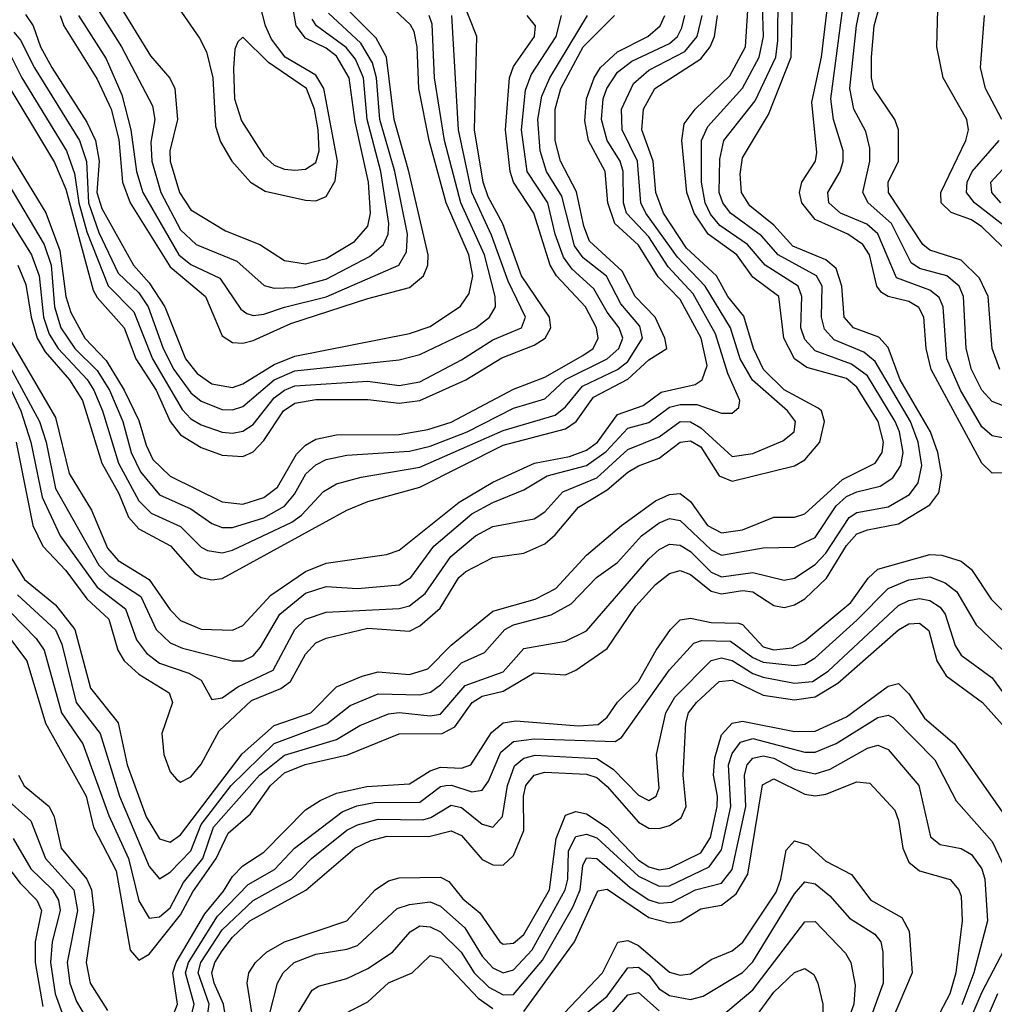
# Model space of a CAD drawing. Header units: inches. Extents: x 501365 to 657855, y 482276 to 547543.
# Tile 264 of 656: x 587841 to 589714, y 486810 to 488702. Entities that reach past the tile are written whole.
import ezdxf

# ---------------------------------------------------------------- set-up
doc = ezdxf.new("R2010")
doc.units = ezdxf.units.IN
doc.header["$MEASUREMENT"] = 0
doc.layers.add('A5488', color=7, linetype='Continuous')

msp = doc.modelspace()

# ---------------------------------------------------------------- linework, layer by layer
at = {"layer": 'A5488', "color": 5}
for points, elevation in [([(587825.9, 487665.9), (587850, 487626), (587910, 487577.4), (587946.8, 487530), (587977.3, 487417.3), (588030.4, 487350.4), (588047.5, 487270), (588084.4, 487170), (588110, 487127.9), (588130, 487121.5), (588150, 487135.4), (588268.7, 487291.3), (588330, 487345.3), (588400.4, 487370), (588450, 487419.9), (588499.5, 487440.5), (588530, 487448.4), (588590, 487443.4), (588625.4, 487454.6), (588670, 487499.9), (588750, 487565.1), (588831.8, 487588.2), (588871.5, 487608.5), (588930, 487672.6), (588997.3, 487730), (589063, 487777), (589090, 487789.6), (589110, 487791.3), (589130, 487776), (589162.5, 487730), (589190, 487715.5), (589230, 487721.3), (589290, 487745.9), (589330, 487745.8), (589350, 487752.5), (589422, 487818), (589485.2, 487850), (589498.4, 487870), (589501.2, 487890), (589490.5, 487930), (589450, 487996), (589430, 488012.3), (589353.7, 488033.7), (589329.8, 488050), (589309.8, 488090), (589299.7, 488170), (589250, 488207.4), (589218.9, 488250), (589164.4, 488290), (589137.3, 488330), (589123.3, 488370), (589113.3, 488470), (589118.1, 488501.9), (589139.1, 488530), (589205.9, 488594.1), (589235.6, 488650), (589243.7, 488770)], 2580), ([(588030, 488733.5), (588092.6, 488632.6), (588129.7, 488589.7), (588139.1, 488570), (588144.5, 488510), (588129.6, 488450), (588130.5, 488430), (588148.4, 488370), (588170, 488336.4), (588236.3, 488296.2), (588302.3, 488270), (588350, 488239.2), (588390, 488232.9), (588430, 488243.3), (588484.3, 488275.7), (588510, 488305.4), (588515, 488330), (588511.3, 488390), (588486, 488506), (588474.4, 488590), (588450, 488631.6), (588430, 488647), (588390, 488666.2), (588372.5, 488690), (588358.1, 488770)], 2980), ([(588113.2, 488773.2), (588186.7, 488666.7), (588200.2, 488640.2), (588212.3, 488590), (588217.6, 488497.6), (588227.1, 488467.1), (588249, 488430), (588284.4, 488390), (588312.6, 488372.6), (588390, 488355), (588410, 488353.9), (588430, 488362), (588447.5, 488392.5), (588451.7, 488430), (588425.8, 488570), (588410, 488595.6), (588351.4, 488630), (588324.7, 488664.7), (588313.7, 488690), (588293.2, 488770)], 3020), ([(589730, 487831), (589710, 487830.3), (589690, 487849.4), (589592.5, 488030), (589583.2, 488070), (589578.8, 488130), (589569, 488149), (589550, 488160.2), (589509.7, 488169.7), (589497.4, 488177.4), (589488.1, 488190), (589474, 488250), (589461.1, 488270), (589432.8, 488290), (589370, 488318.2), (589344.4, 488350), (589339.5, 488370), (589344.2, 488390), (589370.2, 488430), (589373.2, 488446.8), (589363.5, 488543.5), (589381.7, 488630), (589398.5, 488770)], 2480), ([(589750, 488245.8), (589690, 488304.1), (589670, 488317.4), (589631.2, 488331.2), (589611.8, 488350), (589611.4, 488370), (589659.1, 488470), (589664.3, 488490), (589661.3, 488510), (589615.7, 488590), (589603.7, 488650), (589606.8, 488770)], 2380), ([(587823.1, 487563.1), (587872.5, 487512.5), (587887.8, 487490), (587921.2, 487370), (587962.3, 487310), (588012.4, 487172.4), (588049.9, 487090), (588070, 487008.4), (588090, 486975.1), (588110, 486977.8), (588130, 486995.3), (588156, 487044), (588193.3, 487090), (588213.7, 487150), (588301.8, 487250), (588350, 487288.5), (588450, 487318.8), (588494.5, 487345.5), (588550, 487368.1), (588570, 487370.2), (588630, 487364.4), (588650, 487367.6), (588697.4, 487422.6), (588770, 487448.6), (588810, 487493.3), (588890, 487507.3), (588930, 487527.2), (589050, 487666), (589070, 487683.7), (589090, 487694), (589110, 487692.4), (589130, 487679.9), (589170, 487640.5), (589190, 487631), (589250, 487639.4), (589310, 487625), (589330, 487628.6), (589370, 487655), (589390, 487676.9), (589435, 487745), (589450, 487754.9), (589510, 487765.9), (589550.7, 487789.3), (589567.9, 487812.1), (589574.7, 487845.3), (589567.8, 487890), (589553.1, 487930), (589485.1, 488045.1), (589463, 488063), (589406.5, 488086.5), (589387.4, 488107.4), (589381.7, 488130), (589383.4, 488190), (589372.5, 488210), (589298.7, 488250), (589266.9, 488286.9), (589206.8, 488330), (589192.3, 488350), (589185.5, 488370), (589186.3, 488433.7), (589194.4, 488470), (589254.2, 488545.8), (589293.9, 488630), (589298.2, 488661.8), (589298.3, 488750)], 2540), ([(587852.1, 488712.1), (587866.7, 488690), (587881.1, 488650), (587902.9, 488610), (587970, 488505.3), (587986.7, 488470), (587993.6, 488430), (587989.6, 488370), (587999.2, 488339.2), (588059.5, 488230), (588090, 488196.2), (588119.7, 488150), (588159.7, 488050), (588181.9, 488021.9), (588210, 488002.4), (588250, 487995.3), (588270, 488002.1), (588330, 488039.3), (588370, 488055.6), (588590, 488098.6), (588630, 488112.5), (588688.3, 488151.7), (588704.5, 488175.5), (588711.6, 488210), (588703.9, 488250), (588660.7, 488350), (588627.8, 488470), (588608, 488570), (588604.7, 488650), (588599, 488679), (588592.3, 488692.3), (588530, 488751.3)], 2880), ([(589730, 487960.7), (589710, 487968.3), (589690, 487990.3), (589670.4, 488030), (589660, 488070), (589654.6, 488170), (589646.2, 488190), (589622.6, 488210), (589570, 488224.1), (589554.4, 488234.4), (589516.4, 488310), (589471.8, 488350), (589461.3, 488370), (589474.8, 488430), (589474.8, 488454.8), (589467, 488487), (589444, 488530), (589436.4, 488570), (589449.1, 488690.9), (589461.1, 488750)], 2440), ([(587793.7, 487550), (587854.6, 487470), (587890.8, 487350), (587968.8, 487210), (587982.6, 487150), (588026.2, 487066.2), (588053.6, 486913.6), (588070, 486894.7), (588090, 486905.9), (588150, 486981.4), (588174.1, 487025.9), (588218.8, 487090), (588241.7, 487138.3), (588284.5, 487175.5), (588323, 487230), (588350, 487254.5), (588389.4, 487270.6), (588470.9, 487289.1), (588570, 487329.3), (588653.2, 487330), (588677, 487343), (588710.6, 487389.4), (588730, 487401.9), (588770, 487411.8), (588830, 487447), (588890, 487442.8), (588910, 487451.7), (588970, 487493.5), (589025.1, 487574.9), (589063.2, 487616.8), (589090, 487637.7), (589110, 487643.1), (589130, 487635.7), (589170, 487603.4), (589190, 487598.8), (589230, 487604.8), (589250, 487602.6), (589290, 487575.9), (589310, 487572.2), (589330, 487577.3), (589350, 487589.2), (589391.5, 487628.5), (589430, 487691.4), (589450, 487713.7), (589470, 487721.7), (589530, 487733.3), (589590.3, 487769.7), (589607.1, 487792.9), (589613.3, 487826.7), (589605.5, 487870), (589591.2, 487910), (589533.2, 488010), (589510, 488072), (589491.9, 488091.9), (589443.5, 488110), (589425.4, 488130), (589421.1, 488190), (589410, 488223.8), (589390, 488240.5), (589326.6, 488266.6), (589290, 488307.2), (589244.2, 488344.1), (589228.3, 488370), (589225.3, 488405.3), (589230, 488436.8), (589280.2, 488519.8), (589323.8, 488630), (589326.1, 488730)], 2520), ([(587802.4, 488602.4), (587907.8, 488427.8), (587930, 488376), (587982.4, 488182.4), (587990, 488167.8), (588042.1, 488110), (588064.2, 488050), (588103.3, 487990), (588130.4, 487930), (588150, 487904.2), (588190, 487879.8), (588230, 487865.3), (588270, 487862.8), (588290, 487871.4), (588310, 487893.2), (588348.2, 487950), (588370, 487964.8), (588410, 487971.8), (588510, 487972.3), (588570, 487965.2), (588610, 487969.9), (588698.4, 488010), (588767.9, 488052.1), (588830, 488076.5), (588850.7, 488090), (588861.8, 488110), (588859.5, 488130), (588805.5, 488210), (588769.4, 488309.4), (588741.4, 488361.4), (588731.7, 488390), (588714.8, 488490), (588719.8, 488670), (588690, 488744.6)], 2820), ([(587836.7, 487596.7), (587910, 487529.3), (587921.9, 487501.9), (587949.7, 487390), (587995.8, 487330), (588033, 487210), (588090, 487074.6), (588110, 487051), (588130, 487063.5), (588170, 487104.9), (588190, 487155.1), (588247.7, 487230), (588330, 487310.9), (588431.1, 487348.9), (588476, 487384), (588530, 487406.3), (588610, 487404.6), (588630.4, 487409.6), (588650, 487423.5), (588690, 487466.2), (588734.3, 487485.7), (588773.5, 487530), (588790, 487538.7), (588862.1, 487557.9), (588900.6, 487579.4), (588949.5, 487630), (588990, 487658.6), (589036, 487710), (589070, 487735), (589090, 487743.1), (589110, 487739.7), (589170, 487683.1), (589190, 487673.1), (589270, 487687.1), (589330, 487688), (589370, 487707), (589410, 487767.5), (589430, 487785.4), (589450, 487794.9), (589494.7, 487805.3), (589518.8, 487821.2), (589534.6, 487845.4), (589538.5, 487870), (589531.6, 487910), (589523.3, 487930), (589470, 488017.7), (589439.8, 488039.8), (589370, 488065.6), (589350, 488087.3), (589342.4, 488110), (589344.3, 488170), (589336.8, 488190), (589273.8, 488230), (589239.8, 488270), (589186.4, 488306.4), (589168.3, 488328.3), (589158.4, 488350), (589151.4, 488390), (589151.6, 488470), (589163.4, 488496.6), (589230, 488570.1), (589262.3, 488630), (589270.5, 488669.5), (589268.3, 488730)], 2560), ([(587919.1, 488710), (587926.2, 488690), (587990, 488587.4), (588016.9, 488530), (588031.6, 488471.6), (588038.4, 488390), (588053.2, 488350), (588130, 488226.8), (588198.2, 488170), (588230, 488094.1), (588250, 488081.4), (588270, 488080.3), (588290, 488085.6), (588362.1, 488117.9), (588510, 488166.2), (588590, 488187.2), (588617, 488210), (588625.7, 488230), (588626.3, 488250), (588589, 488410), (588560.4, 488510), (588546, 488630), (588526.2, 488666.2), (588462.4, 488730)], 2920), ([(587986.1, 488730), (588036.5, 488650), (588096.5, 488536.5), (588100.5, 488510), (588093.1, 488466.9), (588095, 488430), (588112.3, 488370), (588150, 488297.9), (588179.9, 488270), (588258.2, 488238.2), (588311, 488191), (588330, 488186), (588370, 488187.6), (588430, 488203.5), (588513.1, 488246.9), (588540.4, 488270), (588549.1, 488290), (588550.3, 488310), (588535.2, 488410), (588508.5, 488510), (588501.5, 488590), (588486.4, 488626.4), (588468.7, 488648.7), (588411.4, 488690), (588402.8, 488702.8)], 2960), ([(589730, 487898.4), (589710, 487901.9), (589690, 487919.4), (589648.9, 487990), (589623, 488050), (589615.7, 488150), (589608.1, 488168.1), (589590, 488181.9), (589525.9, 488205.9), (589490, 488290.5), (589468.7, 488308.7), (589418.5, 488330), (589395.9, 488350), (589394.3, 488370), (589417.9, 488410), (589423.6, 488430), (589423.4, 488450), (589405, 488510), (589399.6, 488550), (589423.3, 488730)], 2460), ([(589724.3, 488030), (589709.7, 488070), (589701.9, 488170), (589685.2, 488205.2), (589650, 488239.6), (589590, 488259.2), (589576.3, 488270), (589510.4, 488370), (589510.2, 488390), (589529.9, 488430), (589529.6, 488490), (589522.5, 488510), (589482.2, 488570), (589477.7, 488590), (589477.8, 488630), (589483.2, 488690), (589493.7, 488730)], 2420), ([(587750, 488561.9), (587891, 488331), (587918.2, 488258.2), (587929.7, 488169.7), (587939.2, 488139.2), (587966.5, 488090), (588007.1, 488047.1), (588042, 487990), (588070, 487931.9), (588084, 487884), (588097, 487857), (588130, 487824.4), (588230, 487775.2), (588270, 487770.9), (588310, 487783.4), (588336.2, 487803.8), (588372.9, 487867.1), (588390, 487884.2), (588410, 487895.7), (588450, 487904.3), (588570, 487904.6), (588625.4, 487914.6), (588670, 487928.4), (588790, 487991.8), (588850, 488014.7), (588923.5, 488056.5), (588943.1, 488070), (588952.7, 488090), (588949.2, 488110), (588928.6, 488150), (588872.6, 488210), (588860.5, 488230), (588829.1, 488330), (588789.9, 488389.9), (588783.4, 488410), (588774.6, 488490), (588782.1, 488590), (588790, 488611.8), (588830.2, 488670), (588832.4, 488690), (588816.1, 488710)], 2780), ([(587750, 488432.7), (587863.7, 488250), (587878.4, 488210), (587886.8, 488130), (587897.6, 488097.6), (587915, 488070), (587970.7, 488010.7), (587983.7, 487990), (588000.4, 487950), (588030.7, 487850), (588070, 487777.6), (588093.6, 487753.6), (588150, 487728.2), (588190, 487688.2), (588201.7, 487681.7), (588230, 487677.6), (588250, 487682.5), (588363.8, 487736.2), (588382.9, 487750), (588424.6, 487795.4), (588450, 487810.1), (588497.1, 487822.9), (588610, 487841.7), (588770, 487912.3), (588870, 487942.1), (588890, 487958), (588922.5, 487997.5), (588990, 488029.6), (589010, 488044.9), (589037.7, 488090), (589033, 488113), (588996.2, 488156.2), (588968.8, 488208.8), (588924, 488244), (588907.2, 488267.2), (588883.1, 488363.1), (588853.7, 488410), (588841.3, 488450), (588836.9, 488510), (588844.7, 488555.3), (588859.8, 488590), (588932.3, 488710)], 2740), ([(587770, 488468.1), (587888.2, 488270), (587901.3, 488230), (587907.7, 488150), (587920.1, 488110), (587946.9, 488070), (587990, 488028), (588013.9, 487990), (588039.1, 487930), (588055.1, 487870), (588073.1, 487833.1), (588110, 487789.1), (588170, 487762.2), (588210, 487733.6), (588230, 487726.1), (588250, 487726.1), (588310, 487744.8), (588350, 487767.1), (588368.9, 487790), (588391.1, 487828.9), (588410, 487846.2), (588430, 487856.9), (588470, 487865.2), (588590, 487872.6), (588630, 487882.3), (588700.8, 487910), (588790, 487955.7), (588850, 487973.5), (588890, 488010.2), (588970, 488050), (588992.4, 488070), (589000.3, 488090), (588993.2, 488110), (588970, 488139.9), (588944.7, 488184.7), (588902.7, 488222.7), (588885.8, 488245.8), (588869.8, 488290), (588855.8, 488350), (588816.3, 488410), (588805.2, 488490), (588813.2, 488566.8), (588824.1, 488595.9), (588872.2, 488670), (588882.1, 488710)], 2760), ([(587791.8, 488090), (587879.4, 487930), (587892.1, 487890), (587910, 487801.1), (587993.4, 487653.4), (588012.9, 487632.9), (588073.6, 487593.6), (588103.3, 487530), (588130, 487504.1), (588153.9, 487493.9), (588250, 487470.1), (588270, 487470.1), (588290, 487479.4), (588304.1, 487495.9), (588340.7, 487559.3), (588390, 487599.8), (588430, 487612.4), (588490, 487608.8), (588570, 487615.6), (588592.9, 487630), (588636.6, 487690), (588710, 487752), (588750, 487774.3), (588810, 487798.4), (588854.8, 487825.2), (588930, 487844.9), (588967.9, 487872.2), (589010, 487916.7), (589050, 487927.9), (589090, 487957.1), (589110, 487962.7), (589142.3, 487962.3), (589190, 487945.8), (589210, 487945.7), (589223.3, 487956.7), (589224.9, 487970), (589202, 488022), (589178.2, 488098.2), (589135, 488175), (589087.2, 488227.2), (589050, 488284.8), (589007.4, 488330), (589001.5, 488350), (589001, 488410), (588994.7, 488430), (588970, 488470), (588959.3, 488510), (588962.5, 488550), (588969.1, 488570), (588990, 488600.9), (589017.6, 488622.4), (589090, 488656), (589105.2, 488670), (589113.8, 488686.2), (589119.5, 488710)], 2660), ([(587820.8, 488090), (587910, 487937.5), (587936.1, 487830), (587979.1, 487759.1), (588010, 487686.1), (588030, 487662.9), (588090, 487626.4), (588130, 487567.7), (588150, 487547.2), (588190, 487530.8), (588250, 487528.9), (588270, 487537.7), (588323.8, 487596.2), (588390, 487641.5), (588430, 487657.7), (588545.9, 487674.1), (588570, 487682.8), (588685.4, 487774.6), (588750, 487813.3), (588830.4, 487849.5), (588897.8, 487862.2), (588930, 487874.4), (588951.3, 487890), (588990, 487943.1), (589039.2, 487960.8), (589073.7, 487986.3), (589139.2, 488000.8), (589152.6, 488010), (589162.3, 488037.7), (589150.4, 488090), (589110, 488164), (589068, 488208), (589030, 488268.7), (588984.5, 488310), (588971.6, 488350), (588966.3, 488410), (588934.1, 488470), (588927.4, 488507.4), (588930.3, 488550), (588945, 488590), (588957.5, 488610), (588990, 488640.2), (589048.1, 488670), (589072, 488690), (589080.6, 488710)], 2680), ([(587824.6, 487990), (587843.3, 487950), (587862.4, 487890), (587884.5, 487784.5), (587919.1, 487710), (587990, 487611.1), (588044.5, 487570), (588065.6, 487510), (588084.5, 487484.5), (588110, 487465.1), (588166.2, 487446.2), (588190, 487432.6), (588210, 487395.2), (588230, 487398.7), (588260, 487420), (588328.2, 487451.8), (588370, 487529.7), (588390.3, 487549.7), (588430, 487563.4), (588570, 487570.5), (588590, 487575.2), (588620.5, 487599.5), (588669.7, 487670), (588717, 487710), (588750, 487727.8), (588830, 487742.8), (588850, 487756), (588885.1, 487794.9), (588950, 487821.7), (589010, 487876), (589070, 487900.3), (589110, 487929.8), (589130, 487929), (589150, 487917.9), (589210, 487862.5), (589250, 487868.3), (589307.5, 487892.5), (589329.4, 487910), (589331.9, 487930), (589316.5, 487950), (589249.2, 488009.2), (589225.9, 488050), (589207, 488110), (589158.4, 488190), (589105.3, 488245.3), (589044.4, 488330), (589034.4, 488350), (589028.3, 488430), (588999.1, 488490), (588997.8, 488530), (589020.5, 488579.5), (589050, 488604.7), (589119.4, 488640.6), (589143, 488670), (589152.4, 488710)], 2640), ([(587825.3, 488630), (587845.3, 488590), (587931.1, 488450), (587946.5, 488406.5), (587955, 488350), (587970, 488294.1), (588010.8, 488190.8), (588060.7, 488140.7), (588096, 488050), (588153.1, 487953.1), (588170, 487935), (588190, 487923.4), (588230, 487909.2), (588250, 487907.5), (588270, 487911.5), (588290, 487924.2), (588330, 487975.1), (588349.9, 487990.1), (588370, 487998.1), (588510, 488007.6), (588570, 487999.2), (588610, 488005.9), (588690, 488048.4), (588750, 488086.9), (588805.2, 488110), (588813.3, 488130), (588779.7, 488199.7), (588748, 488288), (588709.8, 488370), (588684.2, 488490), (588671.6, 488710)], 2840), ([(587830, 488678), (587842.9, 488662.9), (587869.4, 488609.4), (587955.9, 488470), (587969.3, 488429.3), (587973.1, 488350), (587993, 488293), (588030, 488214.6), (588070, 488177.2), (588088.2, 488150), (588116.7, 488070), (588137.2, 488030), (588170, 487984.9), (588190, 487969.1), (588230, 487953.1), (588250, 487952.5), (588270, 487958.9), (588330, 488009.7), (588370, 488027.1), (588570, 488048.1), (588610, 488058.8), (588717.4, 488110), (588744.1, 488130), (588755.6, 488150), (588754.6, 488170), (588734.5, 488250), (588688.7, 488350), (588657.2, 488470), (588638.4, 488590), (588633.6, 488693.6), (588627.9, 488710)], 2860), ([(587834, 487890), (587866.1, 487730), (587885.6, 487690), (587930, 487643.3), (587970, 487589.2), (588012.5, 487550), (588029.6, 487490), (588041.8, 487470), (588070, 487444), (588128.5, 487408.5), (588134.8, 487390), (588114.1, 487330), (588118.1, 487290), (588130, 487256.2), (588142.6, 487242.6), (588150, 487236.7), (588170, 487247), (588190, 487271.5), (588224.7, 487335.3), (588286.5, 487393.5), (588343.1, 487416.9), (588361.6, 487430), (588390, 487482.9), (588410, 487504.6), (588430, 487513.6), (588510, 487532.4), (588590, 487526.7), (588610, 487537.3), (588648.9, 487571.1), (588685, 487630), (588698.4, 487641.6), (588750, 487668.6), (588810, 487676.6), (588850, 487694.6), (588870, 487711.9), (588914.8, 487765.2), (588970, 487798.3), (589010, 487832.3), (589030, 487844.7), (589070, 487859.3), (589110, 487890), (589130, 487892.8), (589150, 487880.8), (589185.5, 487825.5), (589210, 487815.2), (589330, 487844.7), (589350, 487856), (589378.6, 487890), (589387.7, 487930), (589381.8, 487950), (589375.5, 487955.5), (589310, 487990.8), (589270.5, 488030), (589250.9, 488070), (589232.4, 488132.4), (589202.2, 488170), (589180, 488210), (589122.7, 488262.7), (589078.3, 488330), (589063.3, 488370), (589058.6, 488430), (589036.9, 488490), (589039.7, 488530), (589061.4, 488570), (589150, 488626.9), (589168, 488650), (589176.2, 488670), (589182.1, 488710)], 2620), ([(587837.7, 488230), (587853, 488193), (587862.9, 488130), (587874.5, 488090), (587890, 488063.8), (587937, 488010), (587961.9, 487970), (587998.7, 487850), (588031.7, 487791.7), (588050, 487746.2), (588070, 487723.7), (588130.6, 487690.6), (588177.8, 487637.8), (588190, 487629.8), (588210, 487625.4), (588230, 487628.3), (588470, 487759.3), (588510, 487776), (588610, 487803.4), (588770, 487884.3), (588890, 487915.8), (588910.4, 487929.6), (588943.5, 487976.5), (589010, 488011.2), (589050, 488048.2), (589084.5, 488070), (589081, 488090), (589062.4, 488130), (589023.5, 488170), (588998.9, 488218.9), (588936.2, 488276.2), (588925.1, 488305.1), (588911.2, 488371.2), (588880.3, 488430), (588870.3, 488470), (588869.8, 488530), (588881.2, 488570), (588924, 488650), (588983.9, 488710)], 2720), ([(587954.4, 488710), (588007, 488627), (588037.6, 488557.6), (588054.6, 488490), (588065.7, 488410), (588077.9, 488370), (588147.1, 488250), (588170, 488231.6), (588225.5, 488205.5), (588265.8, 488145.8), (588277.4, 488137.4), (588290, 488133.2), (588310, 488136), (588350, 488149.2), (588430, 488169.6), (588569.9, 488230), (588584.1, 488255.9), (588586, 488290), (588562, 488410), (588533.4, 488510), (588526.6, 488590), (588519.3, 488619.3), (588496.8, 488656.8), (588434.3, 488714.3)], 2940), ([(589728.6, 488510), (589696.9, 488570), (589687.4, 488610), (589695.3, 488710)], 2360), ([(589770, 488277.2), (589675.8, 488350), (589660.4, 488370), (589662, 488390), (589671.4, 488410), (589723.4, 488470)], 2360), ([(589726.2, 488350), (589709, 488370), (589707.3, 488390), (589781, 488470)], 2340), ([(588136.6, 486790), (588144.5, 486810), (588135.3, 486870), (588141.8, 486890), (588196.6, 486983.4), (588232.9, 487027.1), (588250, 487055.2), (588270, 487075.5), (588310, 487101.8), (588390, 487183.6), (588418.4, 487201.6), (588450, 487215.5), (588508.2, 487228.2), (588590, 487233.6), (588630, 487258.3), (588650, 487265.4), (588690, 487263.6), (588708.2, 487270), (588748, 487332), (588770, 487350.4), (588794.7, 487354.7), (588915.2, 487344.8), (588952.5, 487347.5), (588970, 487361.7), (588989.8, 487390.2), (589030, 487430), (589064.1, 487490), (589091.6, 487530), (589110, 487548.4), (589130, 487551.8), (589170, 487543.2), (589222.5, 487542.5), (589230, 487539.7), (589270, 487496.7), (589290, 487491), (589325.4, 487494.6), (589350, 487508), (589438.2, 487581.8), (589471.4, 487628.6), (589490, 487646.1), (589590, 487674.2), (589613.1, 487673.1), (589650, 487661.1), (589670, 487645.2), (589708.1, 487588.1), (589750, 487546.5)], 2480), ([(588170, 486783.8), (588176.3, 486810), (588159.7, 486870), (588165.3, 486890), (588221.1, 486978.9), (588279.9, 487040.1), (588331, 487069), (588369.1, 487110), (588460.6, 487179.4), (588488.7, 487191.3), (588522.4, 487197.6), (588610, 487197.9), (588650, 487228.3), (588659.7, 487230), (588671.1, 487231.1), (588710, 487217.9), (588730, 487221.1), (588741.7, 487238.3), (588765.5, 487294.5), (588790, 487315), (588830, 487319.6), (588985.1, 487314.9), (588997.5, 487322.5), (589090, 487452.3), (589136.3, 487503.7), (589151.2, 487508.8), (589207.3, 487507.3), (589250, 487476.5), (589270, 487467.4), (589330, 487460.6), (589350, 487463.5), (589370, 487475.4), (589450, 487547.8), (589510, 487608.6), (589550, 487625.4), (589590, 487631.3), (589619.8, 487619.8), (589642.2, 487602.2), (589679.2, 487539.2), (589730.2, 487490.2)], 2460), ([(588200.8, 486779.2), (588205.1, 486810), (588184.1, 486870), (588189.4, 486890), (588230, 486953.1), (588290, 487009.2), (588363.6, 487050), (588401.7, 487090), (588470, 487144.1), (588490, 487154.5), (588530, 487165.7), (588615.9, 487164.1), (588631.4, 487168.6), (588670, 487192.1), (588690, 487188.1), (588730, 487155.6), (588750, 487150.1), (588769.1, 487170.9), (588778.5, 487230), (588792, 487268), (588810, 487282.7), (588831.5, 487288.5), (588950, 487281.8), (588981.4, 487261.4), (589030, 487211.4), (589050, 487201.1), (589064.3, 487210), (589070, 487224.9), (589064.9, 487290), (589082.5, 487370), (589100.3, 487399.7), (589169.7, 487470.3), (589190, 487475.7), (589210, 487470.7), (589250, 487445.5), (589270, 487438.6), (589330, 487426.9), (589364.6, 487430), (589394.9, 487450), (589530, 487575.9), (589550, 487586), (589570, 487589.4), (589590, 487585.8), (589610, 487572.9), (589619.4, 487559.4), (589639, 487499), (589650, 487480.9), (589710, 487437), (589758.9, 487370)], 2440), ([(588235.8, 486790), (588232.8, 486810), (588214.5, 486850), (588210.4, 486870), (588216.3, 486890), (588230, 486912.3), (588250, 486938.8), (588283.1, 486970), (588390.9, 487029.1), (588484.8, 487110), (588515.6, 487124.4), (588547.4, 487132.6), (588627.5, 487132.5), (588670, 487143.1), (588690, 487134.4), (588730, 487088), (588750, 487077.8), (588770, 487077.2), (588790, 487095.8), (588810, 487143.5), (588809.3, 487210), (588813.6, 487230), (588829.8, 487250.2), (588850, 487255.7), (588930, 487251.7), (588950, 487245.3), (588970, 487228.5), (589030, 487159.9), (589050, 487148.2), (589070, 487147.7), (589090, 487153.4), (589111.9, 487168.1), (589122.1, 487190), (589115.8, 487250), (589121.1, 487350), (589126.4, 487370), (589141.6, 487390), (589185.4, 487430), (589210, 487432.4), (589270, 487404), (589330, 487395.1), (589370, 487400.8), (589413.4, 487426.6), (589530, 487529.4), (589550, 487541.1), (589570, 487542.4), (589588, 487528), (589603.8, 487470), (589621.2, 487441.2), (589691.4, 487390), (589762.6, 487310)], 2420), ([(588288.1, 486790), (588278.4, 486850), (588281.2, 486870), (588294, 486890), (588315.1, 486910), (588350, 486930), (588470, 486970.4), (588524, 487030), (588550, 487046.9), (588570, 487053), (588650, 487053.8), (588665.8, 487045.8), (588692.6, 487012.6), (588725.3, 486985.3), (588763.9, 486930), (588770, 486925.4), (588790, 486926.9), (588810, 486943.7), (588859.3, 487030), (588871.9, 487128.1), (588890, 487173.4), (588910, 487180.2), (588930, 487175.8), (588970, 487149.2), (589030, 487086.9), (589050, 487074.2), (589070, 487068.3), (589090, 487071.2), (589150, 487100.8), (589168.8, 487130), (589181.5, 487190), (589182.3, 487210), (589174.3, 487250), (589176.6, 487283.4), (589190, 487327.3), (589210, 487350), (589230, 487354), (589330, 487333.9), (589370, 487334.7), (589430, 487362.3), (589510, 487421.3), (589530, 487426.5), (589550, 487406.6), (589579.5, 487359.5), (589637.6, 487310), (589733.3, 487173.4)], 2380), ([(588311, 486750), (588336.5, 486850), (588347.4, 486870), (588368.5, 486890), (588410, 486905.9), (588470, 486915.7), (588490, 486923), (588566.3, 486993.7), (588590, 487001.8), (588630, 487006.6), (588650, 486998.2), (588696.5, 486956.5), (588730, 486902.2), (588750, 486879.6), (588770, 486870.3), (588790, 486875.9), (588825.6, 486914.4), (588889.2, 487030), (588894.1, 487050), (588895.4, 487104.6), (588910, 487132.3), (588930, 487136.6), (588950, 487129.5), (589030, 487055.7), (589070, 487036.7), (589090, 487037.5), (589165.8, 487074.2), (589190, 487106.6), (589207.7, 487190), (589203.3, 487270), (589210, 487291.6), (589226.2, 487313.8), (589250, 487320.4), (589350, 487294.5), (589370, 487294.5), (589410, 487311.1), (589490, 487360.6), (589510, 487365.5), (589520.3, 487360.3), (589599.7, 487279.7), (589640.8, 487200.8), (589710, 487122.7), (589734.6, 487070)], 2360), ([(588313.3, 486690), (588402.9, 486837.1), (588415.2, 486844.8), (588470, 486859.3), (588510, 486878.5), (588557.2, 486910), (588591.3, 486948.7), (588610, 486960.3), (588630, 486958.4), (588650, 486949.2), (588689.4, 486910), (588714.7, 486870), (588742.7, 486842.7), (588770, 486827.9), (588790, 486828.5), (588845.7, 486894.3), (588903.9, 486996.1), (588917.9, 487030), (588923.5, 487076.5), (588930, 487090.9), (588950, 487090), (589013.9, 487033.9), (589050, 487010.5), (589070, 487004.3), (589094.1, 487005.9), (589139.9, 487030), (589190, 487042.3), (589210, 487069), (589236.4, 487190), (589233.6, 487250), (589239, 487270), (589250, 487282.8), (589270, 487287.4), (589290, 487282.8), (589330, 487261.7), (589370, 487252.6), (589398.5, 487261.5), (589470, 487302.1), (589490, 487307.8), (589510, 487299.7), (589568.7, 487230), (589591.6, 487131.6), (589610, 487116.9), (589650, 487109.4), (589670, 487097.6), (589689.8, 487070), (589695.6, 487050), (589700.7, 486970), (589674.6, 486870), (589651.3, 486808.6)], 2340), ([(587839, 487250), (587849.7, 487229.7), (587898, 487190), (587907.1, 487170), (587920.7, 487110), (587970, 487050.3), (587979, 487030), (587983.6, 486990), (587968.7, 486890), (587976.6, 486850), (588010, 486797.6)], 2480), ([(588810, 486796), (588907, 486930), (588952.2, 487027.8), (588970, 487031), (589050, 486976.8), (589090, 486966.2), (589110, 486969), (589150, 486993.3), (589190, 486999.9), (589217.7, 487022.3), (589240.1, 487059.9), (589268.5, 487231.5), (589290, 487243.3), (589350, 487213.5), (589370, 487210.5), (589390, 487213.3), (589450, 487237.1), (589475, 487235), (589522.5, 487182.5), (589530, 487162.7), (589537.9, 487110), (589550, 487082.7), (589570, 487066.4), (589629.3, 487049.3), (589646.1, 487030), (589650, 487017.3), (589652, 486970), (589640, 486870), (589628.2, 486830), (589575.8, 486730)], 2320), ([(587809.2, 487210), (587862.3, 487162.3), (587890.7, 487090), (587945, 487030), (587952.1, 486990), (587932.2, 486890), (587937.2, 486850), (587950, 486815.2), (587967, 486787)], 2460), ([(587828.5, 487128.5), (587862.2, 487070), (587903.9, 487030), (587915.7, 487010), (587918.8, 486990), (587903.4, 486930), (587900.5, 486890), (587909.4, 486830), (587925.3, 486785.3)], 2440), ([(588887.1, 486792.9), (588960.8, 486870), (588990.7, 486929.3), (589010, 486932.1), (589030, 486922.5), (589090, 486871.6), (589110, 486865.5), (589130, 486868), (589170, 486895.6), (589210, 486912.2), (589230.8, 486929.2), (589294.5, 487025.5), (589303.8, 487050), (589314.1, 487105.9), (589330, 487124), (589355.9, 487115.9), (589390, 487085.1), (589439.4, 487059.4), (589476.5, 487010), (589536.2, 486976.2), (589550.6, 486950), (589556.1, 486870), (589504.7, 486750)], 2280), ([(587810, 487085), (587842.3, 487042.3), (587874.3, 487010), (587882.9, 486990), (587870.7, 486930), (587870.6, 486890), (587885.4, 486805.4)], 2420), ([(588928.5, 486791.5), (588970, 486825.5), (589010, 486879.8), (589030, 486880.9), (589050, 486865.4), (589070, 486839.4), (589090, 486826.6), (589130, 486819.2), (589154.4, 486825.6), (589230, 486870.6), (589250, 486891.4), (589330, 487021.9), (589350, 487045.3), (589370, 487040.9), (589397.9, 487017.9), (589435.4, 486975.4), (589484.5, 486944.5), (589496.1, 486930), (589499.9, 486910), (589500.2, 486850), (589463.9, 486750)], 2260), ([(589190, 486787), (589250, 486837.2), (589350, 486968.2), (589370, 486968.6), (589428.2, 486908.2), (589438.4, 486890), (589446.6, 486846.6), (589444.1, 486810), (589422.4, 486750)], 2240), ([(589740.3, 486930), (589690, 486832.9), (589645.9, 486730)], 2360), ([(588462.4, 486790), (588510, 486814.2), (588550, 486850.9), (588595.2, 486870), (588630, 486903.6), (588650, 486898.5), (588721.8, 486821.8), (588750, 486801.5)], 2320), ([(589250, 486777.6), (589290, 486833), (589330, 486870.8), (589350, 486878.6), (589366.9, 486866.9), (589374.7, 486850), (589384.5, 486810), (589384.6, 486790)], 2220), ([(588942.2, 486750), (589010, 486827.8), (589030, 486832.3), (589070, 486797.1)], 2240), ([(589719.9, 486830), (589685.7, 486750)], 2380)]:
    msp.add_lwpolyline(points, dxfattribs=dict(at, elevation=elevation))
at = {"layer": 'A5488', "color": 5, "elevation": 3040}
msp.add_lwpolyline([(588270, 488668.7), (588260.4, 488659.6), (588254.7, 488645.3), (588251.9, 488608.1), (588253.8, 488550), (588267.3, 488507.3), (588310, 488440.6), (588330, 488422.3), (588350, 488414.5), (588370, 488412.9), (588390, 488414.8), (588410, 488427.5), (588416.6, 488450), (588414.6, 488490), (588407.9, 488530), (588392.2, 488570), (588319.5, 488619.5)], close=True, dxfattribs=at)

doc.saveas('drawing.dxf')
